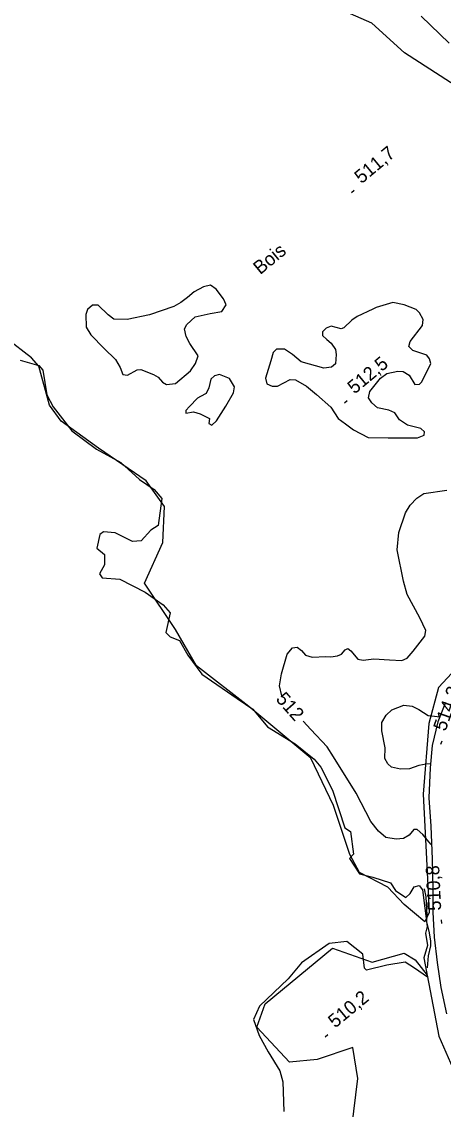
# Model space of a CAD drawing. Extents: x 347059 to 352153, y 6073752 to 6078601.
# Drawn here: x 349013.1 to 349153.2, y 6076824.7 to 6077186.1 of the extents above; entities that cross this region are included whole.
import ezdxf

# ---------------------------------------------------------------- set-up
doc = ezdxf.new("R2010")
doc.units = 0
for name, color, linetype in [('Level 1', 7, 'Continuous'), ('Level 2', 7, 'Continuous'), ('Level 21', 7, 'Continuous'), ('Level 3', 7, 'Continuous'), ('Level 4', 7, 'Continuous'), ('Level 44', 7, 'Continuous')]:
    doc.layers.add(name, color=color, linetype=linetype)

msp = doc.modelspace()

# ---------------------------------------------------------------- linework, layer by layer
at = {"layer": 'Level 1'}
msp.add_lwpolyline([(349148.03, 6076871.71), (349148.31, 6076875.72), (349149.04, 6076879.04), (349149.1, 6076880.57), (349148.68, 6076883.32), (349147.75, 6076886.99), (349147.87, 6076889.26), (349147.52, 6076895.3), (349147.02, 6076897.98)], dxfattribs=at)
at = {"layer": 'Level 2'}
for points in [[(349034.43, 6077088.83), (349034.49, 6077084.6), (349036.1, 6077082.03), (349040.55, 6077077.57), (349044.25, 6077073.83), (349045.85, 6077071.26), (349046.7, 6077068.89), (349048.31, 6077068.66), (349051.5, 6077070.5), (349052.73, 6077070.55), (349056.86, 6077068.91), (349058.41, 6077068.03), (349059.89, 6077066.33), (349061.21, 6077065.56), (349064.18, 6077065.86), (349069.26, 6077070.11), (349070.91, 6077072.54), (349071.75, 6077075.05), (349068.99, 6077079.2), (349067.77, 6077081.48), (349067.27, 6077084.07), (349067.98, 6077085.56), (349070.78, 6077088.05), (349075.78, 6077089.15), (349079.63, 6077089.83), (349081.06, 6077092.07), (349080.23, 6077094.08), (349077.79, 6077097.29), (349075.86, 6077098.54), (349073.48, 6077097.98), (349070.39, 6077096.37), (349068.22, 6077094.48), (349066.03, 6077092.79), (349063.66, 6077091.49), (349055.57, 6077088.7), (349048.12, 6077087.13), (349043.76, 6077087.24), (349041.89, 6077088.68), (349038.55, 6077091.9), (349036.63, 6077091.95), (349034.95, 6077090.54), (349034.43, 6077088.83)], [(349129.82, 6077090.65), (349124.57, 6077088.14), (349122.87, 6077086.94), (349120.15, 6077084.36), (349119.26, 6077084.08), (349115.95, 6077084.91), (349114.26, 6077084.25), (349113.05, 6077083.09), (349113.06, 6077081.81), (349114.57, 6077080.53), (349116.01, 6077079.33), (349117.36, 6077077.16), (349117.62, 6077075.5), (349117.46, 6077072.44), (349116.09, 6077071.29), (349113.49, 6077070.99), (349105.94, 6077073.16), (349103.1, 6077075.59), (349100.44, 6077077.27), (349097.75, 6077077.27), (349096.71, 6077076.17), (349095.92, 6077073.42), (349094.17, 6077067.67), (349094.57, 6077065.75), (349096.33, 6077064.98), (349098.09, 6077065.02), (349102.38, 6077067.25), (349104.08, 6077067.1), (349107.81, 6077065.04), (349111.06, 6077062.28), (349115.85, 6077058.03), (349118.25, 6077054.33), (349120.69, 6077052.47), (349123.4, 6077050.46), (349128.23, 6077047.97)], [(349128.23, 6077047.97), (349134.95, 6077047.89), (349144.65, 6077047.83), (349146.85, 6077048.69), (349146.96, 6077049.83), (349145.76, 6077051), (349141.33, 6077052.02), (349138.67, 6077053.78), (349137.18, 6077056.13), (349135.1, 6077057.02), (349131.34, 6077057.85), (349129.49, 6077059.45), (349128.42, 6077061.19), (349128.78, 6077063.29), (349132.32, 6077067.68), (349134.51, 6077069.28), (349138.12, 6077069.98), (349139.87, 6077069.94), (349141.92, 6077068.73), (349143.79, 6077065.57), (349145.32, 6077065.71), (349146.12, 6077066.46), (349149.12, 6077072.5), (349148.7, 6077074.09), (349147.71, 6077075.29), (349143.08, 6077076.9), (349141.74, 6077078.25), (349142.17, 6077079.89), (349146.33, 6077085.17), (349146.52, 6077087.2), (349145.29, 6077089.41), (349144.17, 6077090.49), (349140.23, 6077092), (349136.47, 6077092.84), (349130.97, 6077091.16), (349129.82, 6077090.65)], [(349071.57, 6077061.09), (349068.83, 6077058.26), (349067.65, 6077056.98), (349067.65, 6077056.08), (349070.22, 6077056.5), (349072.45, 6077055.88), (349075.52, 6077054.25), (349075.33, 6077052.67), (349076.26, 6077052.09), (349077.9, 6077053.54), (349081, 6077058.38), (349083.53, 6077062.83), (349083.79, 6077064.77), (349082.16, 6077067.54), (349078.86, 6077068.91), (349077.23, 6077068.44), (349075.98, 6077067.33), (349075.35, 6077064.47), (349074.45, 6077062.59), (349072.56, 6077061.61), (349071.57, 6077061.09)], [(349100.08, 6076961.52), (349099.62, 6076962.12), (349098.78, 6076965.39), (349099.48, 6076969.42), (349101.34, 6076975.93), (349103.16, 6076978.05), (349104.65, 6076978.24), (349106.1, 6076977.13), (349107.39, 6076975.66), (349109.65, 6076975.01), (349114.23, 6076975.16), (349115.81, 6076975.06), (349118.05, 6076975.43), (349119.37, 6076976.01), (349120.6, 6076977.41), (349121.53, 6076977.82), (349122.49, 6076977.12), (349124.84, 6076974.36), (349126.56, 6076973.92), (349130.14, 6076974.37), (349135.41, 6076974.06), (349139.47, 6076973.85), (349141.26, 6076974.68), (349143.26, 6076976.95), (349147.06, 6076981.93), (349147.4, 6076983.86), (349145.47, 6076988.09), (349141.28, 6076995.76), (349140.02, 6077000.25), (349137.92, 6077010.64), (349138.49, 6077016.36), (349140.64, 6077022.96), (349142.18, 6077025.45), (349144.39, 6077027.82), (349146.82, 6077029.41), (349154.42, 6077030.43)], [(349148.97, 6076939.47), (349147.5, 6076939.42), (349145.14, 6076938.94), (349141.99, 6076937.88), (349139, 6076937.7), (349136.05, 6076938.38), (349134.81, 6076939.51), (349133.77, 6076941.25), (349133.92, 6076944.81), (349132.8, 6076950.45), (349132.83, 6076953.31), (349134.29, 6076955.75), (349136.12, 6076957.44)], [(349136.12, 6076957.44), (349140.08, 6076959.03), (349142.92, 6076958.73), (349145.16, 6076957.53), (349148.22, 6076955.53), (349149.47, 6076955.5), (349152.08, 6076955.12)], [(349149.33, 6076912.71), (349149.2, 6076912.71), (349148.41, 6076913.58), (349146.43, 6076916.08), (349144.51, 6076917.7), (349143.41, 6076917.72), (349141.91, 6076915.78), (349139.98, 6076914.69), (349137.6, 6076914.44), (349134.12, 6076915.01), (349131.66, 6076917.11), (349129.15, 6076920.39), (349124.32, 6076929.78), (349116.77, 6076941.88), (349114.64, 6076945.2), (349109.19, 6076950.98), (349106.63, 6076953.67)]]:
    msp.add_lwpolyline(points, dxfattribs=at)
at = {"layer": 'Level 21'}
msp.add_lwpolyline([(349154.02, 6076959.89), (349151.39, 6076953.43), (349149.53, 6076945.59), (349148.85, 6076938.14), (349148.39, 6076928.25), (349149.11, 6076918.83), (349149.52, 6076907.79), (349149.8, 6076898.07), (349149.78, 6076890.26), (349150.24, 6076881.95), (349151.25, 6076873.51), (349152.45, 6076865.22), (349154.29, 6076856.42)], dxfattribs=at)
at = {"layer": 'Level 3'}
for p, q in [((349122.67, 6077129.39), (349123.59, 6077130.16)), ((349120.36, 6077059.51), (349121.28, 6077060.28)), ((349152.47, 6076946.05), (349152.87, 6076947.19)), ((349152.7, 6076886.52), (349152.64, 6076887.72)), ((349113.92, 6076848.83), (349114.84, 6076849.6))]:
    msp.add_line(p, q, dxfattribs=at)
at = {"layer": 'Level 4'}
for points in [[(349155.14, 6077178.99), (349145.92, 6077187.96)], [(349012.58, 6077073.63), (349018.8, 6077071.91), (349020.13, 6077070.32), (349021.51, 6077062.14), (349023.51, 6077058.1), (349029.74, 6077050.23), (349038.01, 6077044.06), (349046.02, 6077039.63), (349052.21, 6077033.98), (349057.15, 6077030.74), (349059.72, 6077027.64), (349058.42, 6077018.73), (349056.07, 6077017.22), (349052.8, 6077013.58), (349049.92, 6077013.43), (349044.13, 6077016.25), (349040.24, 6077016.61), (349039.02, 6077015.73), (349038.12, 6077011.22), (349040.62, 6077009.11)], [(349040.62, 6077009.11), (349040.63, 6077005.66), (349038.96, 6077002.61), (349039.83, 6077001.38), (349045.76, 6077000.93), (349054.18, 6076996.55), (349060.18, 6076992.4), (349062.46, 6076989.65), (349061.05, 6076983.22), (349062.47, 6076981.69), (349065.54, 6076980.51), (349068.28, 6076975.59), (349073.02, 6076969.34), (349084.69, 6076961.23), (349089.91, 6076957.64), (349094.86, 6076951.86), (349103.96, 6076946.12), (349110.36, 6076941.11), (349112.57, 6076938.46), (349116.43, 6076930.73), (349120.51, 6076918.24), (349122.43, 6076917), (349123.38, 6076909.54), (349122.1, 6076908.02), (349125.39, 6076902.97), (349129.77, 6076901.83), (349135.64, 6076899.99), (349137.36, 6076897.38), (349140.74, 6076895.11), (349142.17, 6076896.45), (349143.51, 6076898.63), (349145.27, 6076899.04), (349146.28, 6076897.64), (349147.85, 6076885.46), (349147.32, 6076883.22), (349148, 6076879.14), (349146.73, 6076875.08), (349148.02, 6076868.66), (349143.64, 6076871.59), (349140.57, 6076873.67), (349134.52, 6076872.66), (349127.67, 6076870.99), (349127, 6076871.62), (349126.44, 6076876.26), (349121.12, 6076880.51), (349115.26, 6076879.81), (349106.1, 6076873.35), (349101.62, 6076868.1), (349092.13, 6076858.97), (349090.1, 6076854.57), (349091.98, 6076849.24)], [(349091.98, 6076849.24), (349094.99, 6076843.81), (349098.89, 6076837.48), (349099.95, 6076833.87), (349100.19, 6076824.03)]]:
    msp.add_lwpolyline(points, dxfattribs=at)
at = {"layer": 'Level 44'}
for points in [[(349159.03, 6077163.69), (349140.31, 6077175.83), (349129.46, 6077185.69), (349122.4, 6077188.8)], [(349161.93, 6076976), (349151.62, 6076964.84), (349148.41, 6076952.88), (349146.5, 6076929.46), (349147.61, 6076907.97), (349148.49, 6076890.14), (349147.06, 6076887), (349140.18, 6076892.78), (349134.83, 6076898.5), (349125.34, 6076903.45), (349122.21, 6076909.38), (349116.78, 6076925.67), (349109.25, 6076941.42), (349088.55, 6076958.61), (349071.26, 6076972.05), (349064.2, 6076984.17), (349053.94, 6076999.61), (349059.99, 6077013.08), (349060.52, 6077025.09), (349054.51, 6077033.59), (349038.67, 6077044.38), (349026.26, 6077053.38), (349022.33, 6077058.66), (349018.77, 6077071.62), (349016.33, 6077074.39), (349008.01, 6077080.81)], [(349120.99, 6076803.23), (349124.88, 6076834.93), (349123.22, 6076845.22), (349111.27, 6076841.22), (349102.07, 6076840.42), (349091.23, 6076852.03), (349094.06, 6076859.79), (349116.46, 6076878.22), (349129.58, 6076873.6), (349140.28, 6076876.56), (349143.84, 6076874.44), (349147.83, 6076869.35), (349151.7, 6076849.05), (349159.47, 6076831.34), (349167.17, 6076819.94)]]:
    msp.add_lwpolyline(points, dxfattribs=at)

# ---------------------------------------------------------------- texts
at = {"layer": 'Level 2'}
msp.add_text('512', height=4.5, rotation=311.442, dxfattribs=at).set_placement((349097.34, 6076960.9))
at = {"layer": 'Level 3'}
for s, rotation, p in [('511,7', 39.62, (349126.03, 6077132.1)), ('512,5', 39.62, (349123.72, 6077062.22)), ('514,2', 70.4434, (349153.96, 6076950.1)), ('510,8', 92.6967, (349152.55, 6076890.84)), ('510,2', 39.62, (349117.28, 6076851.54))]:
    msp.add_text(s, height=4.5, rotation=rotation, dxfattribs=at).set_placement(p)
at = {"layer": 'Level 44'}
msp.add_text('Bois', height=4.5, rotation=39.568, dxfattribs=at).set_placement((349092.38, 6077101.89))

doc.saveas('drawing.dxf')
